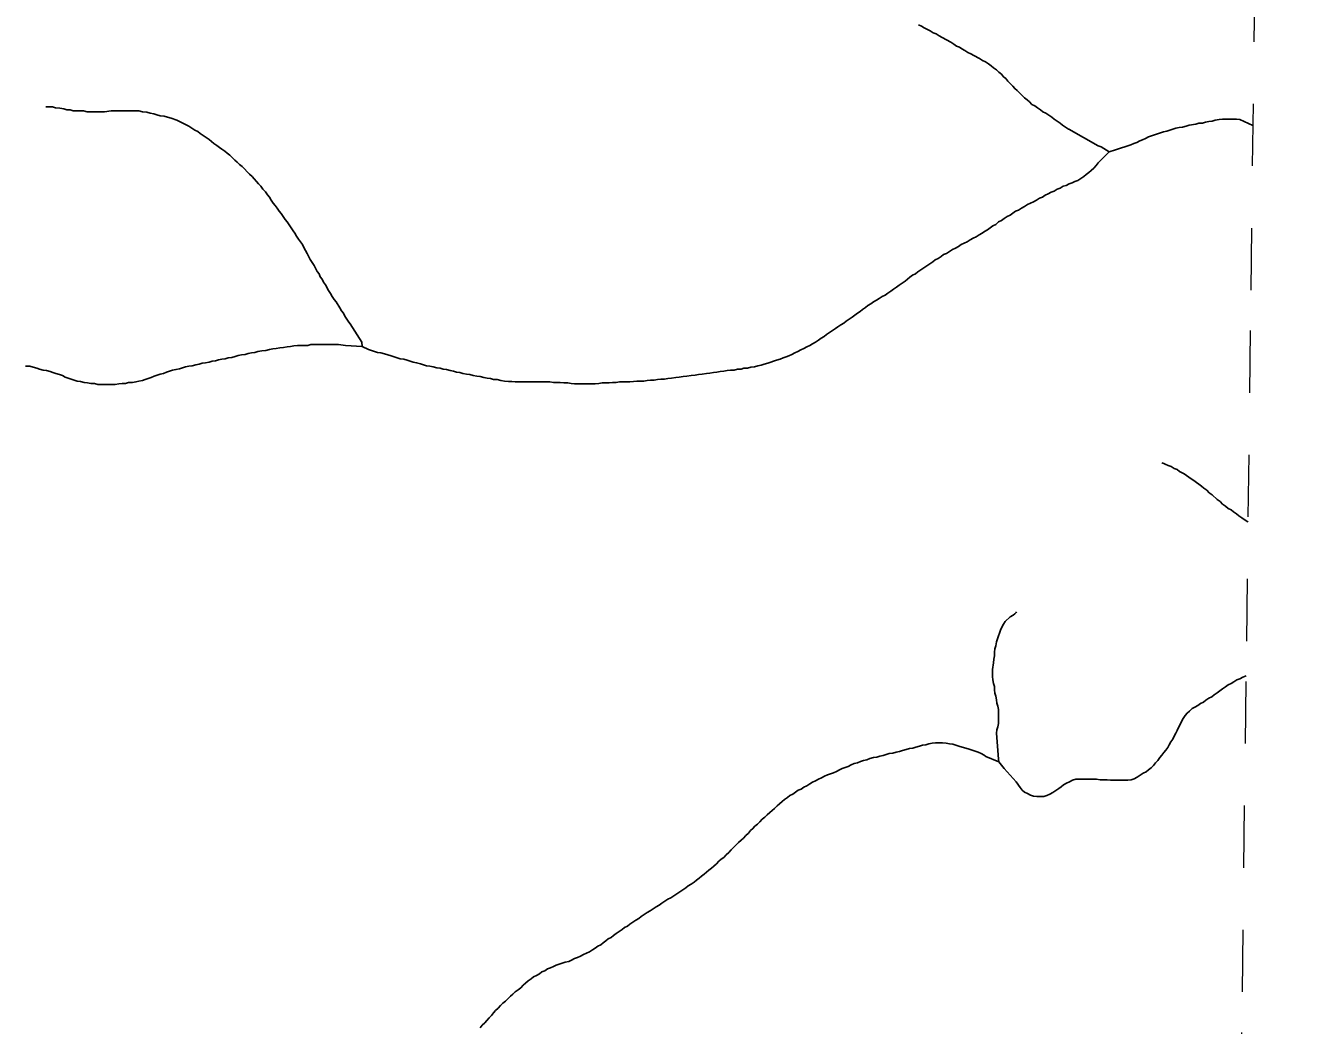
# Model space of a CAD drawing. Extents: x 652.3 to 678, y 7316.9 to 7344.9.
# Drawn here: x 675.962 to 678.02, y 7336.667 to 7338.278 of the extents above; entities that cross this region are included whole.
import ezdxf

# ---------------------------------------------------------------- set-up
doc = ezdxf.new("R2010")
doc.units = 0
doc.header["$LTSCALE"] = 0.032
doc.linetypes.add('SHORT_DASHED', pattern=[2.7, 1.5, -1.2])
doc.layers.add('53', color=7, linetype='SHORT_DASHED', lineweight=13)
doc.layers.add('7', color=7, linetype='Continuous', lineweight=25)

msp = doc.modelspace()

# ---------------------------------------------------------------- linework, layer by layer
at = {"layer": '53'}
msp.add_lwpolyline([(677.8726, 7332.766), (677.8797, 7333.331), (677.8867, 7333.8961), (677.8938, 7334.4611), (677.9008, 7335.0262), (677.9079, 7335.5913), (677.9149, 7336.1563), (677.922, 7336.7214), (677.929, 7337.2864), (677.936, 7337.8515), (677.9431, 7338.4166), (677.9501, 7338.9816), (677.9571, 7339.5467), (677.9642, 7340.1117), (677.9712, 7340.6768), (677.9782, 7341.2418), (677.9853, 7341.8069), (677.9923, 7342.372), (677.9993, 7342.937), (678.0064, 7343.5021), (678.0134, 7344.0671), (678.0204, 7344.6322)], dxfattribs=at)
at = {"layer": '7'}
for points in [[(677.4001, 7338.2788), (677.4049, 7338.2765), (677.4096, 7338.2741), (677.4192, 7338.2693), (677.424, 7338.2661), (677.4287, 7338.2645), (677.4335, 7338.2613), (677.4383, 7338.2582), (677.4526, 7338.251), (677.4574, 7338.2478), (677.4614, 7338.2446), (677.4661, 7338.243), (677.4701, 7338.2399), (677.4749, 7338.2375), (677.4797, 7338.2343), (677.4844, 7338.2319), (677.4892, 7338.2295), (677.4988, 7338.2247), (677.5035, 7338.2216), (677.5083, 7338.2192), (677.5131, 7338.216), (677.5171, 7338.2128), (677.521, 7338.2096), (677.5258, 7338.2064), (677.5298, 7338.2025), (677.5338, 7338.1993), (677.537, 7338.1953), (677.5409, 7338.1921), (677.5441, 7338.1881), (677.5521, 7338.1802), (677.5553, 7338.1762), (677.5592, 7338.173), (677.5712, 7338.1611), (677.5751, 7338.1579), (677.5791, 7338.1547), (677.5831, 7338.1507), (677.5879, 7338.1484), (677.5919, 7338.1452), (677.5966, 7338.142), (677.6006, 7338.1388), (677.6054, 7338.1364), (677.6102, 7338.1332), (677.6149, 7338.1301), (677.6189, 7338.1269), (677.6237, 7338.1237), (677.6285, 7338.1205), (677.6324, 7338.1173), (677.6372, 7338.1141), (677.642, 7338.111), (677.6427, 7338.1105)], [(675.9945, 7338.1468), (676.0053, 7338.1468), (676.01, 7338.1452), (676.0172, 7338.1444), (676.0236, 7338.1436), (676.0283, 7338.142), (676.0339, 7338.142), (676.0387, 7338.1404), (676.0554, 7338.1404), (676.061, 7338.1388), (676.0888, 7338.1388), (676.0999, 7338.1404), (676.1445, 7338.1404), (676.1501, 7338.1388), (676.1572, 7338.138), (676.1628, 7338.1364), (676.1684, 7338.1356), (676.1731, 7338.134), (676.1787, 7338.1324), (676.1851, 7338.1316), (676.1907, 7338.1301), (676.1962, 7338.1285), (676.2058, 7338.1253), (676.2249, 7338.1157), (676.2296, 7338.1125), (676.2344, 7338.1094), (676.2392, 7338.107), (676.2432, 7338.1038), (676.2479, 7338.1006), (676.2527, 7338.0974), (676.2575, 7338.0942), (676.2615, 7338.0911), (676.2654, 7338.0879), (676.2702, 7338.0847), (676.2742, 7338.0815), (676.2782, 7338.0783), (676.283, 7338.0752), (676.2869, 7338.072), (676.2909, 7338.0688), (676.2989, 7338.0608), (676.3028, 7338.0576), (676.3068, 7338.0537), (676.3108, 7338.0505), (676.3227, 7338.0385), (676.3267, 7338.0346), (676.3299, 7338.0306), (676.3339, 7338.0266), (676.3371, 7338.0226), (676.341, 7338.0187), (676.3442, 7338.0139), (676.3482, 7338.0099), (676.3514, 7338.0051), (676.3546, 7338.0012), (676.3577, 7337.9964), (676.3609, 7337.9916), (676.3641, 7337.9876), (676.3673, 7337.9836), (676.3705, 7337.9789), (676.3737, 7337.9749), (676.38, 7337.9653), (676.3832, 7337.9614), (676.3896, 7337.9518), (676.3928, 7337.947), (676.3959, 7337.9431), (676.3983, 7337.9383), (676.4015, 7337.9335), (676.4047, 7337.9295), (676.4079, 7337.9248), (676.4103, 7337.92), (676.4126, 7337.9152), (676.4158, 7337.9104), (676.4206, 7337.9009), (676.4238, 7337.8961), (676.427, 7337.8913), (676.4317, 7337.8818), (676.4349, 7337.8778), (676.4365, 7337.873), (676.4397, 7337.8691), (676.4421, 7337.8643), (676.4453, 7337.8603), (676.45, 7337.8508), (676.4532, 7337.846), (676.4556, 7337.8412), (676.4588, 7337.8364), (676.462, 7337.8325), (676.4683, 7337.8229), (676.4707, 7337.8181), (676.4739, 7337.8142), (676.4763, 7337.8094), (676.4827, 7337.7998), (676.485, 7337.797)], [(677.7072, 7338.0744), (677.7176, 7338.0775), (677.7224, 7338.0791), (677.7271, 7338.0807), (677.7327, 7338.0823), (677.7422, 7338.0855), (677.747, 7338.0879), (677.7518, 7338.0895), (677.7566, 7338.0919), (677.7613, 7338.0935), (677.7661, 7338.0958), (677.7709, 7338.0982), (677.7757, 7338.0998), (677.79, 7338.1046), (677.7948, 7338.1062), (677.8003, 7338.1078), (677.8099, 7338.111), (677.8147, 7338.1125), (677.8202, 7338.1133), (677.8258, 7338.1141), (677.8314, 7338.1157), (677.8361, 7338.1173), (677.8473, 7338.1189), (677.852, 7338.1205), (677.8576, 7338.1205), (677.8624, 7338.1221), (677.868, 7338.1229), (677.8735, 7338.1237), (677.8783, 7338.1253), (677.8847, 7338.1261), (677.8902, 7338.1269), (677.9125, 7338.1269), (677.9181, 7338.1261), (677.9388, 7338.1165), (677.9393, 7338.1163)], [(677.6427, 7338.1105), (677.6897, 7338.0839), (677.6945, 7338.0823), (677.7072, 7338.0744)], [(677.2394, 7337.7712), (677.2433, 7337.7744), (677.2481, 7337.7768), (677.2521, 7337.7799), (677.2569, 7337.7831), (677.2616, 7337.7863), (677.2664, 7337.7895), (677.2704, 7337.7927), (677.2752, 7337.7959), (677.2799, 7337.7983), (677.2839, 7337.8014), (677.2887, 7337.8046), (677.2935, 7337.8078), (677.2975, 7337.811), (677.3022, 7337.8142), (677.3062, 7337.8173), (677.3102, 7337.8205), (677.315, 7337.8237), (677.3189, 7337.8269), (677.3237, 7337.8293), (677.3277, 7337.8325), (677.3325, 7337.8356), (677.3372, 7337.838), (677.342, 7337.8412), (677.3468, 7337.8436), (677.3508, 7337.8468), (677.3555, 7337.85), (677.3603, 7337.8532), (677.3651, 7337.8563), (677.3691, 7337.8595), (677.3738, 7337.8627), (677.3786, 7337.8659), (677.3826, 7337.8691), (677.3866, 7337.8722), (677.3905, 7337.8754), (677.3953, 7337.8778), (677.3993, 7337.881), (677.4041, 7337.8842), (677.4089, 7337.8874), (677.4136, 7337.8906), (677.4184, 7337.8937), (677.4232, 7337.8969), (677.4272, 7337.9001), (677.4319, 7337.9025), (677.4367, 7337.9057), (677.4407, 7337.9089), (677.4455, 7337.9104), (677.4502, 7337.9136), (677.455, 7337.9168), (677.4598, 7337.9192), (677.4645, 7337.9216), (677.4693, 7337.9248), (677.4741, 7337.9272), (677.4789, 7337.9295), (677.4836, 7337.9327), (677.4884, 7337.9351), (677.4932, 7337.9375), (677.498, 7337.9407), (677.5027, 7337.9431), (677.5067, 7337.9462), (677.5115, 7337.9486), (677.5155, 7337.9518), (677.5202, 7337.955), (677.525, 7337.9574), (677.529, 7337.9614), (677.5338, 7337.9638), (677.5385, 7337.9669), (677.5433, 7337.9701), (677.5481, 7337.9725), (677.5521, 7337.9757), (677.5568, 7337.9789), (677.5616, 7337.9805), (677.5664, 7337.9836), (677.5712, 7337.986), (677.5759, 7337.9892), (677.5807, 7337.9916), (677.5855, 7337.994), (677.5903, 7337.9964), (677.595, 7337.9996), (677.5998, 7338.0012), (677.6046, 7338.0043), (677.6094, 7338.0067), (677.6141, 7338.0091), (677.6189, 7338.0107), (677.6237, 7338.0139), (677.6285, 7338.0155), (677.6332, 7338.0187), (677.638, 7338.0202), (677.6428, 7338.0226), (677.6476, 7338.0242), (677.6523, 7338.0266), (677.6571, 7338.0282), (677.6619, 7338.0314), (677.6667, 7338.0346), (677.6706, 7338.0378), (677.6746, 7338.0409), (677.6786, 7338.0441), (677.6826, 7338.0481), (677.6865, 7338.0521), (677.6897, 7338.0568), (677.7072, 7338.0744)], [(676.485, 7337.797), (676.5034, 7337.768), (676.5042, 7337.7609)], [(676.6888, 7337.7131), (676.6943, 7337.7123), (676.6999, 7337.7107), (676.7055, 7337.7099), (676.711, 7337.7091), (676.7158, 7337.7075), (676.7214, 7337.7075), (676.7277, 7337.706), (676.7333, 7337.7052), (676.7397, 7337.7044), (676.7452, 7337.7044), (676.7508, 7337.7036), (676.7564, 7337.7036), (676.762, 7337.7036), (676.7675, 7337.7036), (676.7731, 7337.7036), (676.7787, 7337.7036), (676.7842, 7337.7036), (676.7898, 7337.7036), (676.7954, 7337.7036), (676.8009, 7337.7036), (676.8065, 7337.7036), (676.8121, 7337.7028), (676.8177, 7337.7028), (676.8232, 7337.7028), (676.8288, 7337.702), (676.8352, 7337.702), (676.8407, 7337.7012), (676.8463, 7337.7004), (676.8519, 7337.7004), (676.8574, 7337.7004), (676.863, 7337.7004), (676.8686, 7337.7004), (676.8741, 7337.7004), (676.8797, 7337.7004), (676.8853, 7337.7012), (676.8909, 7337.702), (676.8964, 7337.702), (676.902, 7337.702), (676.9076, 7337.7028), (676.9131, 7337.7028), (676.9187, 7337.7036), (676.9243, 7337.7036), (676.9298, 7337.7036), (676.9354, 7337.7036), (676.941, 7337.7044), (676.9466, 7337.7052), (676.9521, 7337.7052), (676.9577, 7337.7052), (676.9633, 7337.706), (676.9688, 7337.7067), (676.9744, 7337.7067), (676.98, 7337.7075), (676.9855, 7337.7083), (676.9911, 7337.7083), (676.9967, 7337.7091), (677.0023, 7337.7099), (677.0094, 7337.7107), (677.015, 7337.7115), (677.0214, 7337.7123), (677.0269, 7337.7131), (677.0341, 7337.7139), (677.0404, 7337.7147), (677.046, 7337.7155), (677.0516, 7337.7163), (677.0587, 7337.7171), (677.0643, 7337.7179), (677.0699, 7337.7187), (677.0755, 7337.7195), (677.081, 7337.7203), (677.0866, 7337.7211), (677.0922, 7337.7219), (677.0977, 7337.7227), (677.1033, 7337.7227), (677.1089, 7337.7243), (677.1144, 7337.7243), (677.1192, 7337.7258), (677.1248, 7337.7258), (677.1304, 7337.7274), (677.1359, 7337.7282), (677.1415, 7337.7298), (677.1471, 7337.7306), (677.1518, 7337.7322), (677.1574, 7337.7338), (677.1622, 7337.7354), (677.167, 7337.737), (677.1717, 7337.7386), (677.1773, 7337.7402), (677.1821, 7337.7426), (677.1869, 7337.7441), (677.1916, 7337.7457), (677.1964, 7337.7481), (677.2012, 7337.7505), (677.2059, 7337.7529), (677.2107, 7337.7553), (677.2155, 7337.7577), (677.2203, 7337.7601), (677.225, 7337.7624), (677.2298, 7337.7648), (677.2346, 7337.768), (677.2394, 7337.7712)], [(675.9619, 7337.729), (675.9623, 7337.729), (675.9687, 7337.729), (675.9742, 7337.7274), (675.9798, 7337.7258), (675.9846, 7337.7243), (675.9901, 7337.7227), (675.9957, 7337.7219), (676.0013, 7337.7203), (676.0061, 7337.7187), (676.0108, 7337.7171), (676.0164, 7337.7155), (676.0212, 7337.7139), (676.0259, 7337.7115), (676.0307, 7337.7099), (676.0355, 7337.7083), (676.0403, 7337.7067), (676.045, 7337.7052), (676.0506, 7337.7044), (676.0562, 7337.7028), (676.0617, 7337.702), (676.0673, 7337.7012), (676.0729, 7337.7012), (676.0785, 7337.6996), (676.084, 7337.6996), (676.0896, 7337.6996), (676.0952, 7337.6996), (676.1007, 7337.6996), (676.1063, 7337.6996), (676.1119, 7337.7004), (676.1174, 7337.7012), (676.123, 7337.7012), (676.1278, 7337.7028), (676.1342, 7337.7028), (676.1397, 7337.7036), (676.1445, 7337.7052), (676.1501, 7337.706), (676.1548, 7337.7075), (676.1596, 7337.7091), (676.1644, 7337.7107), (676.1692, 7337.7131), (676.1739, 7337.7147), (676.1787, 7337.7163), (676.1843, 7337.7171), (676.1891, 7337.7195), (676.1938, 7337.7211), (676.1986, 7337.7227), (676.2042, 7337.7235), (676.2097, 7337.725), (676.2145, 7337.7266), (676.2193, 7337.7282), (676.2249, 7337.729), (676.2304, 7337.7298), (676.236, 7337.7314), (676.2416, 7337.7322), (676.2463, 7337.7338), (676.2519, 7337.7346), (676.2575, 7337.7354), (676.2623, 7337.737), (676.2678, 7337.7378), (676.2726, 7337.7394), (676.2782, 7337.7402), (676.2837, 7337.741), (676.2885, 7337.7426), (676.2941, 7337.7433), (676.2997, 7337.7449), (676.3044, 7337.7465), (676.31, 7337.7473), (676.3156, 7337.7481), (676.3203, 7337.7497), (676.3259, 7337.7505), (676.3315, 7337.7513), (676.3363, 7337.7529), (676.3426, 7337.7537), (676.349, 7337.7545), (676.3546, 7337.7561), (676.3601, 7337.7569), (676.3657, 7337.7577), (676.3713, 7337.7585), (676.3776, 7337.7593), (676.3832, 7337.7601), (676.3888, 7337.7609), (676.3943, 7337.7616), (676.3999, 7337.7624), (676.4055, 7337.7624), (676.4111, 7337.7624), (676.4166, 7337.7624), (676.4214, 7337.764), (676.427, 7337.764), (676.4325, 7337.764), (676.4381, 7337.764), (676.4437, 7337.764), (676.4493, 7337.764), (676.4548, 7337.764), (676.4604, 7337.764), (676.466, 7337.764), (676.4771, 7337.7624), (676.5042, 7337.7609)], [(676.5042, 7337.7609), (676.5145, 7337.7561), (676.5193, 7337.7545), (676.524, 7337.7529), (676.5288, 7337.7513), (676.5344, 7337.7505), (676.54, 7337.7489), (676.5455, 7337.7473), (676.5511, 7337.7457), (676.5559, 7337.7441), (676.5606, 7337.7426), (676.5654, 7337.741), (676.571, 7337.7402), (676.5766, 7337.7386), (676.5813, 7337.737), (676.5861, 7337.7354), (676.5917, 7337.7346), (676.598, 7337.733), (676.6028, 7337.7314), (676.6076, 7337.7298), (676.6132, 7337.729), (676.6187, 7337.7282), (676.6243, 7337.7266), (676.6299, 7337.7258), (676.6346, 7337.7243), (676.6402, 7337.7235), (676.6458, 7337.7219), (676.6514, 7337.7211), (676.6561, 7337.7195), (676.6617, 7337.7187), (676.6665, 7337.7171), (676.672, 7337.7163), (676.6776, 7337.7155), (676.6832, 7337.7139), (676.6888, 7337.7131)], [(677.7922, 7337.5734), (677.7925, 7337.5733), (677.7956, 7337.5723), (677.7979, 7337.5715), (677.8027, 7337.5691), (677.8075, 7337.5675), (677.8123, 7337.5643), (677.817, 7337.5627), (677.821, 7337.5595), (677.8282, 7337.5556), (677.8393, 7337.5476), (677.8441, 7337.5452), (677.8481, 7337.542), (677.852, 7337.5389), (677.856, 7337.5357), (677.86, 7337.5325), (677.8648, 7337.5293), (677.8688, 7337.5253), (677.8735, 7337.5221), (677.8815, 7337.5142), (677.8863, 7337.511), (677.8902, 7337.507), (677.895, 7337.5038), (677.899, 7337.4999), (677.9038, 7337.4975), (677.9077, 7337.4943), (677.9125, 7337.4911), (677.9165, 7337.4879), (677.9213, 7337.4847), (677.93, 7337.4792), (677.9314, 7337.4783)], [(677.5581, 7337.3332), (677.5575, 7337.3326), (677.5553, 7337.3304), (677.5529, 7337.328), (677.5481, 7337.3256), (677.5401, 7337.3177), (677.537, 7337.3137), (677.5346, 7337.3089), (677.5322, 7337.3041), (677.5274, 7337.2898), (677.5258, 7337.285), (677.525, 7337.2787), (677.5234, 7337.2739), (677.5226, 7337.2683), (677.5226, 7337.2628), (677.5218, 7337.2572), (677.521, 7337.2516), (677.5195, 7337.2405), (677.5195, 7337.2293), (677.5202, 7337.2238), (677.521, 7337.2182), (677.5226, 7337.2134), (677.5226, 7337.2078), (677.5234, 7337.2023), (677.525, 7337.1975), (677.5258, 7337.1919), (677.5266, 7337.1864), (677.5282, 7337.1816), (677.529, 7337.176), (677.529, 7337.1537), (677.5282, 7337.1482), (677.5266, 7337.1434), (677.5258, 7337.1378), (677.5293, 7337.0962), (677.5298, 7337.0917)], [(677.9283, 7337.2303), (677.9229, 7337.2285), (677.9181, 7337.2254), (677.9133, 7337.2238), (677.9085, 7337.2206), (677.9038, 7337.2182), (677.899, 7337.2158), (677.895, 7337.2126), (677.8902, 7337.2094), (677.8855, 7337.2063), (677.8815, 7337.2031), (677.8767, 7337.1999), (677.8727, 7337.1967), (677.868, 7337.1943), (677.8632, 7337.1911), (677.8592, 7337.188), (677.8544, 7337.1856), (677.8505, 7337.1824), (677.8457, 7337.18), (677.8409, 7337.1776), (677.8369, 7337.1736), (677.833, 7337.1705), (677.8298, 7337.1665), (677.8266, 7337.1617), (677.8242, 7337.1569), (677.8218, 7337.1522), (677.8194, 7337.1474), (677.817, 7337.1426), (677.8147, 7337.1378), (677.8123, 7337.1331), (677.8099, 7337.1283), (677.8067, 7337.1243), (677.8043, 7337.1195), (677.8019, 7337.1148), (677.7987, 7337.1108), (677.7956, 7337.1068), (677.7924, 7337.1028), (677.7892, 7337.0988), (677.786, 7337.0941), (677.782, 7337.0901), (677.7788, 7337.0861), (677.7749, 7337.0821), (677.7709, 7337.0789), (677.7669, 7337.0758), (677.7621, 7337.0734), (677.7574, 7337.0702), (677.7526, 7337.067), (677.7478, 7337.0646), (677.743, 7337.063), (677.7375, 7337.0622), (677.7319, 7337.0622), (677.7263, 7337.0622), (677.7208, 7337.0622), (677.7152, 7337.0622), (677.7096, 7337.0622), (677.7041, 7337.063), (677.6985, 7337.063), (677.6929, 7337.063), (677.6873, 7337.0638), (677.6818, 7337.0638), (677.6762, 7337.0638), (677.6706, 7337.0638), (677.6651, 7337.0638), (677.6595, 7337.0638), (677.6539, 7337.0638), (677.6484, 7337.0622), (677.6436, 7337.0599), (677.6388, 7337.0575), (677.634, 7337.0551), (677.6301, 7337.0519), (677.6261, 7337.0487), (677.6213, 7337.0455), (677.6165, 7337.0423), (677.6118, 7337.04), (677.607, 7337.0376), (677.6022, 7337.036), (677.5966, 7337.036), (677.5911, 7337.036), (677.5855, 7337.0368)], [(677.5087, 7337.1006), (677.5059, 7337.1028), (677.5012, 7337.1052), (677.4964, 7337.1076), (677.4916, 7337.1092), (677.4868, 7337.1108), (677.4821, 7337.1124), (677.4765, 7337.114), (677.4709, 7337.1155), (677.4653, 7337.1171), (677.4606, 7337.1187), (677.4558, 7337.1203), (677.4502, 7337.1211), (677.4447, 7337.1219), (677.4391, 7337.1227), (677.4335, 7337.1227), (677.4279, 7337.1227), (677.4224, 7337.1219), (677.4168, 7337.1211), (677.412, 7337.1195), (677.4065, 7337.1187), (677.4017, 7337.1171), (677.3961, 7337.1155), (677.3913, 7337.114), (677.3858, 7337.1132), (677.3802, 7337.1116), (677.3746, 7337.11), (677.3699, 7337.1084), (677.3643, 7337.1076), (677.3587, 7337.106), (677.3532, 7337.1052), (677.3484, 7337.1036), (677.3436, 7337.102), (677.338, 7337.1012), (677.3333, 7337.0996), (677.3277, 7337.0988), (677.3221, 7337.0972), (677.3173, 7337.0949), (677.3118, 7337.0941), (677.307, 7337.0925), (677.3022, 7337.0901), (677.2967, 7337.0893), (677.2919, 7337.0869), (677.2871, 7337.0845), (677.2823, 7337.0829), (677.2776, 7337.0813), (677.2728, 7337.0789), (677.268, 7337.0766), (677.2632, 7337.0742), (677.2585, 7337.0726), (677.2537, 7337.071), (677.2489, 7337.0686), (677.2441, 7337.0662), (677.2394, 7337.0638), (677.2346, 7337.0614), (677.2298, 7337.0591), (677.225, 7337.0567), (677.2203, 7337.0535), (677.2155, 7337.0511), (677.2115, 7337.0479), (677.2067, 7337.0463), (677.202, 7337.0431), (677.198, 7337.04), (677.1932, 7337.0376), (677.1892, 7337.0344), (677.1845, 7337.0312), (677.1805, 7337.028), (677.1765, 7337.024), (677.1725, 7337.0209), (677.1686, 7337.0169), (677.1646, 7337.0137), (677.1606, 7337.0105), (677.1566, 7337.0065), (677.1526, 7337.0026), (677.1487, 7336.9994), (677.1447, 7336.9954), (677.1407, 7336.9914), (677.1367, 7336.9882), (677.1335, 7336.9843), (677.1296, 7336.9811), (677.1264, 7336.9771), (677.1224, 7336.9731), (677.1184, 7336.9691), (677.1144, 7336.966), (677.1105, 7336.962), (677.1065, 7336.958), (677.1025, 7336.954), (677.0985, 7336.95), (677.0946, 7336.9461), (677.0906, 7336.9421), (677.0866, 7336.9381)], [(677.5298, 7337.0917), (677.5298, 7337.0917), (677.5087, 7337.1006)], [(677.5855, 7337.0368), (677.5807, 7337.0384), (677.5759, 7337.0408), (677.5712, 7337.0431), (677.5672, 7337.0463), (677.564, 7337.0503), (677.5576, 7337.0599), (677.5385, 7337.0813), (677.5298, 7337.0917)], [(677.0866, 7336.9381), (677.0826, 7336.9349), (677.0786, 7336.9317), (677.0747, 7336.9278), (677.0707, 7336.9238), (677.0667, 7336.9206), (677.0627, 7336.9174), (677.0587, 7336.9142), (677.0548, 7336.9111), (677.0508, 7336.9079), (677.0468, 7336.9047), (677.0428, 7336.9015), (677.0389, 7336.8983), (677.0341, 7336.8951), (677.0293, 7336.892), (677.0253, 7336.8888), (677.0206, 7336.8856), (677.0158, 7336.8824), (677.011, 7336.8792), (677.0062, 7336.876), (677.0015, 7336.8729), (676.9967, 7336.8705), (676.9919, 7336.8673), (676.9871, 7336.8641), (676.9824, 7336.8609), (676.9776, 7336.8585), (676.9728, 7336.8554), (676.968, 7336.8522), (676.9633, 7336.849), (676.9585, 7336.8458), (676.9537, 7336.8426), (676.9497, 7336.8394), (676.945, 7336.8371), (676.9402, 7336.8339), (676.9354, 7336.8307), (676.9314, 7336.8275), (676.9267, 7336.8251), (676.9227, 7336.8219), (676.9179, 7336.8188), (676.9131, 7336.8156), (676.9092, 7336.8124), (676.9052, 7336.8092), (676.9004, 7336.8068), (676.8964, 7336.8036), (676.8924, 7336.8005), (676.8885, 7336.7973), (676.8837, 7336.7949), (676.8797, 7336.7917), (676.8749, 7336.7893), (676.8702, 7336.7861), (676.8654, 7336.7837), (676.8606, 7336.7814), (676.8558, 7336.779), (676.8511, 7336.7766), (676.8463, 7336.775), (676.8415, 7336.7726), (676.8368, 7336.7702), (676.8312, 7336.7694), (676.8264, 7336.7678), (676.8216, 7336.7662), (676.8169, 7336.7647), (676.8121, 7336.7623), (676.8073, 7336.7599), (676.8025, 7336.7583), (676.7986, 7336.7551), (676.7938, 7336.7535), (676.7898, 7336.7503), (676.785, 7336.7479), (676.7803, 7336.7456), (676.7763, 7336.7424), (676.7715, 7336.7392), (676.7675, 7336.7352), (676.7635, 7336.732), (676.7596, 7336.728), (676.7556, 7336.7249), (676.7508, 7336.7217), (676.7468, 7336.7177), (676.7429, 7336.7145), (676.7389, 7336.7105), (676.7349, 7336.7066), (676.7309, 7336.7034), (676.7269, 7336.6994), (676.723, 7336.6954), (676.719, 7336.6914), (676.7158, 7336.6875), (676.7126, 7336.6835), (676.7086, 7336.6795), (676.7047, 7336.6755), (676.7015, 7336.6716), (676.6975, 7336.6676), (676.6943, 7336.6636)]]:
    msp.add_lwpolyline(points, dxfattribs=at)

doc.saveas('drawing.dxf')
